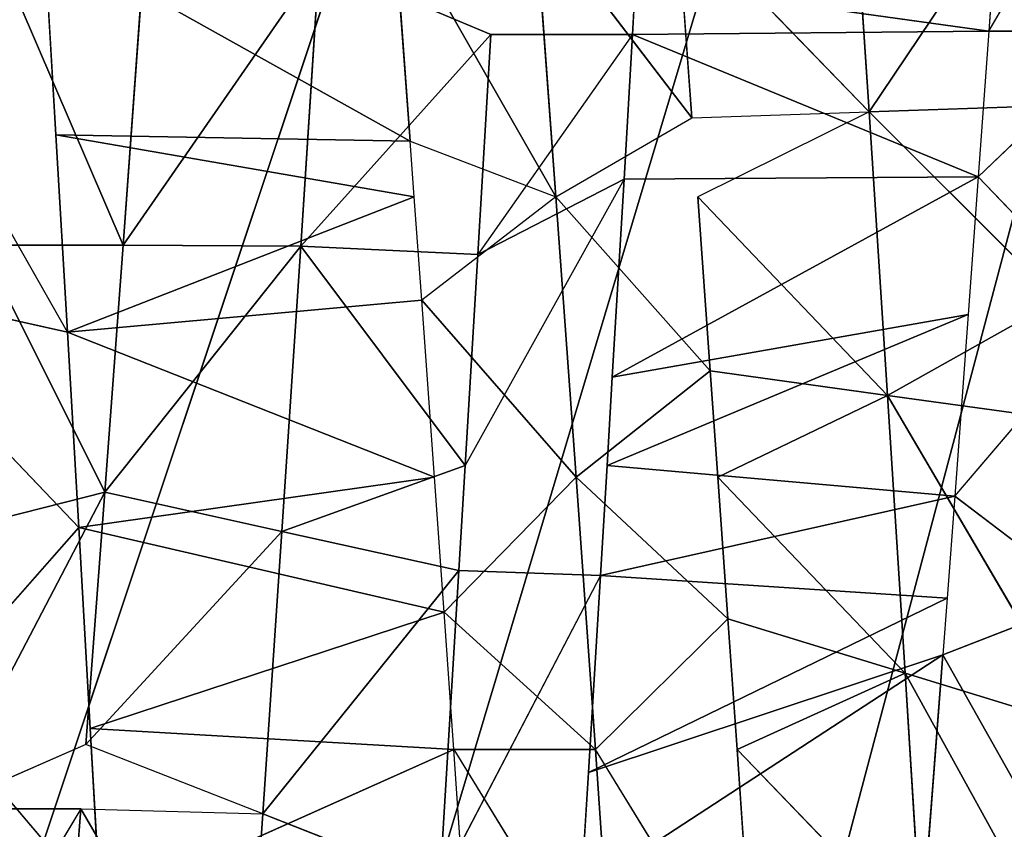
# Model space of a CAD drawing. Extents: x 0 to 40, y 0 to 81.9.
# Tile 536 of 623: x 34.126 to 34.734, y 74.471 to 74.971. Entities that reach past the tile are written whole.
import ezdxf

# ---------------------------------------------------------------- set-up
doc = ezdxf.new("R2010")
doc.units = 0
doc.header["$LTSCALE"] = 25.4
doc.layers.get('0').update_dxf_attribs({"color": 13, "linetype": 'CONTINUOUS'})

# ---------------------------------------------------------------- blocks, each defined once
blk = doc.blocks.new('ICE-TUBE-LED-S-8118_STL')
at = {"color": 0}
for p, q in [((75.09658, -12.04935, 47.94735), (75.26794, -11.95179, 47.94876)), ((74.80224, -12.05755, 44.47963), (74.63499, -11.95711, 44.53335)), ((74.97604, -12.05633, 47.93729), (75.0736, -11.96319, 47.94601)), ((75.09658, -12.04935, 47.94735), (75.11637, -11.9607, 47.94828)), ((74.99775, -12.07234, 44.44174), (74.80224, -11.97005, 44.47963)), ((74.99775, -12.07234, 44.44174), (74.80224, -11.97005, 44.47963)), ((74.84209, -12.06059, 44.4698), (74.80224, -11.97005, 44.47963)), ((74.80224, -12.05755, 44.47963), (74.80224, -11.97005, 44.47963)), ((74.74148, -12.06967, 47.89573), (74.85184, -11.97593, 47.91897)), ((74.97604, -12.05633, 47.93729), (74.88287, -11.97417, 47.92432)), ((74.99775, -12.07234, 44.44174), (74.97512, -11.98314, 44.44482)), ((74.99775, -12.07234, 44.44174), (74.97512, -11.98314, 44.44482)), ((74.99775, -12.07234, 44.44174), (75.15039, -11.99614, 44.42962)), ((74.99775, -12.07234, 44.44174), (75.15039, -11.99614, 44.42962)), ((75.15039, -12.08364, 44.42962), (75.15039, -11.99614, 44.42962)), ((75.15039, -12.08364, 44.42962), (75.15039, -11.99614, 44.42962)), ((75.34084, -12.03496, 47.94479), (75.21451, -12.26097, 47.57103)), ((75.34084, -12.03496, 47.94479), (75.21451, -12.26097, 47.57103)), ((75.21841, -12.04222, 47.9499), (75.34084, -12.03496, 47.94479)), ((75.09658, -12.04935, 47.94735), (75.21841, -12.04222, 47.9499)), ((75.21841, -12.04222, 47.9499), (75.18014, -12.26348, 47.57101)), ((75.21841, -12.04222, 47.9499), (75.18014, -12.26348, 47.57101)), ((75.21841, -12.04222, 47.9499), (75.21451, -12.26097, 47.57103)), ((75.21841, -12.04222, 47.9499), (75.21451, -12.26097, 47.57103)), ((74.80224, -12.05755, 44.47963), (74.69037, -12.04892, 44.51326)), ((74.97604, -12.05633, 47.93729), (75.09658, -12.04935, 47.94735)), ((75.09658, -12.04935, 47.94735), (75.00697, -12.27596, 47.55942)), ((75.09658, -12.04935, 47.94735), (75.00697, -12.27596, 47.55942)), ((75.09658, -12.04935, 47.94735), (75.18014, -12.26348, 47.57101)), ((75.09658, -12.04935, 47.94735), (75.18014, -12.26348, 47.57101)), ((75.09658, -12.04935, 47.94735), (75.11635, -12.2681, 47.56897)), ((75.09658, -12.04935, 47.94735), (75.11635, -12.2681, 47.56897)), ((74.80224, -12.05755, 44.47963), (74.79914, -12.16997, 44.2853)), ((74.79914, -12.16997, 44.2853), (74.84209, -12.06059, 44.4698)), ((74.99775, -12.07234, 44.44174), (74.84209, -12.06059, 44.4698)), ((74.84209, -12.06059, 44.4698), (74.97356, -12.18171, 44.25385)), ((74.84209, -12.06059, 44.4698), (74.97356, -12.18171, 44.25385)), ((74.99775, -12.07234, 44.44174), (74.84209, -12.06059, 44.4698)), ((74.85184, -12.06343, 47.91897), (74.97604, -12.05633, 47.93729)), ((74.97604, -12.05633, 47.93729), (74.9237, -12.28186, 47.54692)), ((74.97604, -12.05633, 47.93729), (74.9237, -12.28186, 47.54692)), ((74.97604, -12.05633, 47.93729), (75.00697, -12.27596, 47.55942)), ((74.97604, -12.05633, 47.93729), (75.00697, -12.27596, 47.55942)), ((74.74148, -12.06967, 47.89573), (74.85184, -12.06343, 47.91897)), ((74.85184, -12.06343, 47.91897), (74.83897, -12.28781, 47.52946)), ((74.85184, -12.06343, 47.91897), (74.83897, -12.28781, 47.52946)), ((74.9237, -12.28186, 47.54692), (74.85184, -12.06343, 47.91897)), ((74.9237, -12.28186, 47.54692), (74.85184, -12.06343, 47.91897)), ((74.74148, -12.06967, 47.89573), (74.83897, -12.28781, 47.52946)), ((74.74148, -12.06967, 47.89573), (74.83897, -12.28781, 47.52946)), ((74.97356, -12.18171, 44.25385), (74.99775, -12.07234, 44.44174)), ((74.97356, -12.18171, 44.25385), (74.99775, -12.07234, 44.44174)), ((75.15039, -12.08364, 44.42962), (74.99775, -12.07234, 44.44174)), ((74.99775, -12.07234, 44.44174), (75.14976, -12.19335, 44.24011)), ((74.99775, -12.07234, 44.44174), (75.14976, -12.19335, 44.24011)), ((75.15039, -12.08364, 44.42962), (74.99775, -12.07234, 44.44174)), ((75.14976, -12.19335, 44.24011), (75.15039, -12.08364, 44.42962)), ((75.14976, -12.19335, 44.24011), (75.15039, -12.08364, 44.42962)), ((75.32475, -12.09631, 44.43398), (75.15039, -12.08364, 44.42962)), ((75.32475, -12.09631, 44.43398), (75.15039, -12.08364, 44.42962)), ((75.32504, -12.20472, 44.24401), (75.15039, -12.08364, 44.42962)), ((75.32504, -12.20472, 44.24401), (75.15039, -12.08364, 44.42962)), ((74.79914, -12.16997, 44.2853), (74.62912, -12.1583, 44.334)), ((74.79914, -12.16997, 44.2853), (74.62912, -12.1583, 44.334)), ((74.79914, -12.16997, 44.2853), (74.75619, -12.27934, 44.10079)), ((74.79914, -12.16997, 44.2853), (74.75619, -12.27934, 44.10079)), ((74.97356, -12.18171, 44.25385), (74.79914, -12.16997, 44.2853)), ((74.79914, -12.16997, 44.2853), (74.94938, -12.29109, 44.06596)), ((74.79914, -12.16997, 44.2853), (74.94938, -12.29109, 44.06596)), ((74.97356, -12.18171, 44.25385), (74.79914, -12.16997, 44.2853)), ((74.97356, -12.18171, 44.25385), (74.94938, -12.29109, 44.06596)), ((74.97356, -12.18171, 44.25385), (74.94938, -12.29109, 44.06596)), ((75.14976, -12.19335, 44.24011), (74.97356, -12.18171, 44.25385)), ((74.97356, -12.18171, 44.25385), (75.01422, -12.29498, 44.05871)), ((74.97356, -12.18171, 44.25385), (75.01422, -12.29498, 44.05871)), ((75.14976, -12.19335, 44.24011), (74.97356, -12.18171, 44.25385)), ((75.14976, -12.19335, 44.24011), (75.01422, -12.29498, 44.05871)), ((75.14976, -12.19335, 44.24011), (75.01422, -12.29498, 44.05871)), ((75.14976, -12.19335, 44.24011), (75.14453, -12.30273, 44.05074)), ((75.14976, -12.19335, 44.24011), (75.14453, -12.30273, 44.05074)), ((75.28028, -12.3107, 44.05172), (75.14976, -12.19335, 44.24011)), ((75.14976, -12.19335, 44.24011), (75.32504, -12.20472, 44.24401)), ((75.14976, -12.19335, 44.24011), (75.32504, -12.20472, 44.24401)), ((75.28028, -12.3107, 44.05172), (75.14976, -12.19335, 44.24011)), ((75.28028, -12.3107, 44.05172), (75.32504, -12.20472, 44.24401)), ((75.35545, -12.25058, 47.56324), (75.18014, -12.35098, 47.57101)), ((75.35545, -12.25058, 47.56324), (75.18014, -12.35098, 47.57101)), ((75.21451, -12.26097, 47.57103), (75.35545, -12.25058, 47.56324)), ((75.21451, -12.26097, 47.57103), (75.35545, -12.25058, 47.56324)), ((75.18014, -12.26348, 47.57101), (75.21451, -12.26097, 47.57103)), ((75.21451, -12.26097, 47.57103), (75.18014, -12.35098, 47.57101)), ((75.00697, -12.27596, 47.55942), (75.11635, -12.2681, 47.56897)), ((75.00697, -12.36346, 47.55942), (75.11635, -12.2681, 47.56897)), ((75.11635, -12.2681, 47.56897), (75.18014, -12.26348, 47.57101)), ((75.18014, -12.35098, 47.57101), (75.11635, -12.2681, 47.56897)), ((74.94638, -12.37841, 44.06635), (74.75619, -12.27934, 44.10079)), ((74.75619, -12.27934, 44.10079), (74.94938, -12.29109, 44.06596)), ((74.75619, -12.27934, 44.10079), (74.94938, -12.29109, 44.06596)), ((74.9237, -12.28186, 47.54692), (75.00697, -12.27596, 47.55942)), ((74.83897, -12.28781, 47.52946), (74.9237, -12.28186, 47.54692)), ((74.9237, -12.28186, 47.54692), (74.83897, -12.37531, 47.52946)), ((74.9237, -12.28186, 47.54692), (75.00697, -12.36346, 47.55942)), ((74.83897, -12.28781, 47.52946), (74.67882, -12.38635, 47.48274)), ((74.73932, -12.29471, 47.50257), (74.83897, -12.28781, 47.52946)), ((74.83897, -12.28781, 47.52946), (74.83897, -12.37531, 47.52946)), ((74.94638, -12.37841, 44.06635), (74.94938, -12.29109, 44.06596)), ((74.94938, -12.29109, 44.06596), (75.01422, -12.29498, 44.05871)), ((75.19112, -12.39298, 44.05001), (75.01422, -12.29498, 44.05871)), ((75.01422, -12.29498, 44.05871), (75.14453, -12.30273, 44.05074)), ((75.01422, -12.29498, 44.05871), (75.14453, -12.30273, 44.05074)), ((75.28028, -12.3982, 44.05172), (75.14453, -12.30273, 44.05074)), ((75.14453, -12.30273, 44.05074), (75.28028, -12.3107, 44.05172)), ((75.19112, -12.39298, 44.05001), (75.14453, -12.30273, 44.05074)), ((75.14453, -12.30273, 44.05074), (75.28028, -12.3107, 44.05172)), ((75.28028, -12.3982, 44.05172), (75.28028, -12.3107, 44.05172)), ((75.18014, -12.35098, 47.57101), (75.35545, -12.33808, 47.56324)), ((75.18014, -12.35098, 47.57101), (75.35545, -12.33808, 47.56324)), ((75.35545, -12.33808, 47.56324), (75.22893, -12.43491, 47.57082)), ((75.18014, -12.35098, 47.57101), (75.00697, -12.36346, 47.55942)), ((75.18014, -12.35098, 47.57101), (75.00697, -12.36346, 47.55942)), ((75.07266, -12.44625, 47.56608), (75.18014, -12.35098, 47.57101)), ((75.18014, -12.35098, 47.57101), (75.22893, -12.43491, 47.57082)), ((74.83897, -12.37531, 47.52946), (75.00697, -12.36346, 47.55942)), ((74.83897, -12.37531, 47.52946), (75.00697, -12.36346, 47.55942)), ((75.00697, -12.36346, 47.55942), (74.91967, -12.45715, 47.5462)), ((75.07266, -12.44625, 47.56608), (75.00697, -12.36346, 47.55942)), ((74.8974, -12.58979, 44.45797), (74.75162, -12.36656, 44.10186)), ((74.82483, -12.37104, 44.0861), (74.75162, -12.36656, 44.10186)), ((74.8974, -12.58979, 44.45797), (74.75162, -12.36656, 44.10186)), ((74.93246, -12.59244, 44.45155), (74.82483, -12.37104, 44.0861)), ((74.94638, -12.37841, 44.06635), (74.82483, -12.37104, 44.0861)), ((74.93246, -12.59244, 44.45155), (74.82483, -12.37104, 44.0861)), ((74.8974, -12.58979, 44.45797), (74.82483, -12.37104, 44.0861)), ((74.8974, -12.58979, 44.45797), (74.82483, -12.37104, 44.0861)), ((74.67882, -12.47386, 47.48274), (74.83897, -12.37531, 47.52946)), ((74.83897, -12.37531, 47.52946), (74.91967, -12.45715, 47.5462)), ((74.93246, -12.59244, 44.45155), (74.94638, -12.37841, 44.06635)), ((74.93246, -12.59244, 44.45155), (74.94638, -12.37841, 44.06635)), ((74.99533, -12.59716, 44.44205), (74.94638, -12.37841, 44.06635)), ((75.01424, -12.38248, 44.05871), (74.94638, -12.37841, 44.06635)), ((74.99533, -12.59716, 44.44205), (74.94638, -12.37841, 44.06635)), ((74.99533, -12.59716, 44.44205), (75.01424, -12.38248, 44.05871)), ((74.99533, -12.59716, 44.44205), (75.01424, -12.38248, 44.05871)), ((75.10744, -12.60548, 44.43151), (75.01424, -12.38248, 44.05871)), ((75.06872, -12.38573, 44.05431), (75.01424, -12.38248, 44.05871)), ((75.10744, -12.60548, 44.43151), (75.01424, -12.38248, 44.05871)), ((75.19251, -12.61173, 44.4289), (75.06872, -12.38573, 44.05431)), ((75.19112, -12.39298, 44.05001), (75.06872, -12.38573, 44.05431)), ((75.19251, -12.61173, 44.4289), (75.06872, -12.38573, 44.05431)), ((75.10744, -12.60548, 44.43151), (75.06872, -12.38573, 44.05431)), ((75.10744, -12.60548, 44.43151), (75.06872, -12.38573, 44.05431)), ((75.19251, -12.61173, 44.4289), (75.19112, -12.39298, 44.05001)), ((75.28028, -12.3982, 44.05172), (75.19112, -12.39298, 44.05001)), ((75.19251, -12.61173, 44.4289), (75.19112, -12.39298, 44.05001)), ((75.19251, -12.61173, 44.4289), (75.28028, -12.3982, 44.05172)), ((75.19251, -12.61173, 44.4289), (75.28028, -12.3982, 44.05172)), ((75.28233, -12.61825, 44.43113), (75.28028, -12.3982, 44.05172)), ((75.31284, -12.4001, 44.05336), (75.28028, -12.3982, 44.05172)), ((75.28233, -12.61825, 44.43113), (75.28028, -12.3982, 44.05172)), ((75.28233, -12.61825, 44.43113), (75.31284, -12.4001, 44.05336)), ((75.28233, -12.61825, 44.43113), (75.31284, -12.4001, 44.05336)), ((75.22893, -12.43491, 47.57082), (75.35545, -12.42558, 47.56324)), ((75.23262, -12.54429, 47.76022), (75.35545, -12.42558, 47.56324)), ((75.23262, -12.54429, 47.76022), (75.35545, -12.42558, 47.56324)), ((75.05751, -12.55563, 47.75492), (75.18014, -12.43848, 47.57101)), ((75.05751, -12.55563, 47.75492), (75.18014, -12.43848, 47.57101)), ((75.07266, -12.44625, 47.56608), (75.18014, -12.43848, 47.57101)), ((75.23262, -12.54429, 47.76022), (75.18014, -12.43848, 47.57101)), ((75.22893, -12.43491, 47.57082), (75.23262, -12.54429, 47.76022)), ((75.00697, -12.45096, 47.55942), (74.88607, -12.56652, 47.73264)), ((75.00697, -12.45096, 47.55942), (74.88607, -12.56652, 47.73264)), ((74.91967, -12.45715, 47.5462), (75.00697, -12.45096, 47.55942)), ((75.00697, -12.45096, 47.55942), (75.07266, -12.44625, 47.56608)), ((75.00697, -12.45096, 47.55942), (75.05751, -12.55563, 47.75492)), ((75.00697, -12.45096, 47.55942), (75.05751, -12.55563, 47.75492)), ((75.07266, -12.44625, 47.56608), (75.05751, -12.55563, 47.75492)), ((75.07266, -12.44625, 47.56608), (75.05751, -12.55563, 47.75492)), ((74.83897, -12.46281, 47.52946), (74.91967, -12.45715, 47.5462)), ((74.91967, -12.45715, 47.5462), (74.88607, -12.56652, 47.73264)), ((74.91967, -12.45715, 47.5462), (74.88607, -12.56652, 47.73264)), ((74.72058, -12.57683, 47.6945), (74.83897, -12.46281, 47.52946)), ((74.72058, -12.57683, 47.6945), (74.83897, -12.46281, 47.52946)), ((74.77199, -12.46746, 47.51217), (74.83897, -12.46281, 47.52946)), ((74.88607, -12.56652, 47.73264), (74.83897, -12.46281, 47.52946)), ((74.88607, -12.56652, 47.73264), (74.83897, -12.46281, 47.52946)), ((75.23262, -12.54429, 47.76022), (75.40884, -12.53266, 47.74792)), ((75.23262, -12.54429, 47.76022), (75.40884, -12.53266, 47.74792)), ((75.23262, -12.54429, 47.76022), (75.05751, -12.55563, 47.75492)), ((75.23262, -12.54429, 47.76022), (75.05751, -12.55563, 47.75492)), ((75.11637, -12.6607, 47.94828), (75.23262, -12.54429, 47.76022)), ((75.11637, -12.6607, 47.94828), (75.23262, -12.54429, 47.76022)), ((75.23631, -12.65366, 47.94963), (75.23262, -12.54429, 47.76022)), ((75.23631, -12.65366, 47.94963), (75.23262, -12.54429, 47.76022)), ((75.05751, -12.55563, 47.75492), (74.85247, -12.6759, 47.91908)), ((75.05751, -12.55563, 47.75492), (74.85247, -12.6759, 47.91908)), ((74.88607, -12.56652, 47.73264), (75.05751, -12.55563, 47.75492)), ((74.88607, -12.56652, 47.73264), (75.05751, -12.55563, 47.75492)), ((75.04236, -12.665, 47.94375), (75.05751, -12.55563, 47.75492)), ((75.04236, -12.665, 47.94375), (75.05751, -12.55563, 47.75492)), ((75.11637, -12.6607, 47.94828), (75.05751, -12.55563, 47.75492)), ((75.11637, -12.6607, 47.94828), (75.05751, -12.55563, 47.75492)), ((74.88607, -12.56652, 47.73264), (74.66917, -12.68621, 47.87683)), ((74.88607, -12.56652, 47.73264), (74.66917, -12.68621, 47.87683)), ((74.72058, -12.57683, 47.6945), (74.88607, -12.56652, 47.73264)), ((74.72058, -12.57683, 47.6945), (74.88607, -12.56652, 47.73264)), ((74.88607, -12.56652, 47.73264), (74.85247, -12.6759, 47.91908)), ((74.88607, -12.56652, 47.73264), (74.85247, -12.6759, 47.91908)), ((74.8974, -12.58979, 44.45797), (74.76067, -12.57936, 44.49108)), ((74.8974, -12.58979, 44.45797), (74.76067, -12.57936, 44.49108)), ((74.76067, -12.66686, 44.49108), (74.8974, -12.58979, 44.45797)), ((74.76067, -12.66686, 44.49108), (74.8974, -12.58979, 44.45797)), ((74.93246, -12.59244, 44.45155), (74.8974, -12.58979, 44.45797)), ((74.93246, -12.67994, 44.45155), (74.8974, -12.58979, 44.45797)), ((74.99533, -12.59716, 44.44205), (74.93246, -12.59244, 44.45155)), ((74.99533, -12.59716, 44.44205), (74.93246, -12.67994, 44.45155)), ((75.10744, -12.60548, 44.43151), (74.99533, -12.59716, 44.44205)), ((74.99533, -12.59716, 44.44205), (75.10744, -12.69298, 44.43151)), ((75.19251, -12.61173, 44.4289), (75.10744, -12.60548, 44.43151)), ((75.10744, -12.69298, 44.43151), (75.19251, -12.61173, 44.4289)), ((75.28233, -12.61825, 44.43113), (75.19251, -12.61173, 44.4289)), ((75.19251, -12.61173, 44.4289), (75.28233, -12.70575, 44.43113)), ((75.38757, -12.62581, 44.44032), (75.28233, -12.61825, 44.43113)), ((75.28233, -12.61825, 44.43113), (75.45389, -12.71802, 44.44981)), ((75.28233, -12.61825, 44.43113), (75.28233, -12.70575, 44.43113))]:
    blk.add_line(p, q, dxfattribs=at)
mesh = blk.add_polyface(dxfattribs=at)
corners = [(81.99833, 18.65613, 0), (32.39832, 18.53461, 0), (32.39832, 18.65613, 0), (33.41051, 17.76106, 0), (34.4478, 16.85461, 0), (35.42089, 15.87956, 0), (36.32527, 14.84046, 0), (37.15673, 13.74214, 0), (37.91139, 12.58971, 0), (38.58575, 11.38851, 0), (39.17668, 10.14416, 0), (39.68142, 8.86242, 0), (40.09764, 7.54925, 0), (40.42338, 6.21078, 0), (40.65715, 4.85321, 0), (40.79784, 3.48288, 0), (40.84481, 2.10613, 0), (81.99833, -14.44387, 0), (33.41051, -13.5488, 0), (32.39832, -14.44387, 0), (32.39832, -14.32234, 0), (34.4478, -12.64234, 0), (35.42089, -11.6673, 0), (36.32527, -10.6282, 0), (37.15673, -9.52987, 0), (37.91139, -8.37744, 0), (38.58575, -7.17625, 0), (39.17668, -5.93189, 0), (39.68142, -4.65015, 0), (40.09764, -3.33699, 0), (40.42338, -1.99851, 0), (40.65715, -0.64095, 0), (40.79784, 0.72939, 0)]
mesh.append_faces([[corners[k] for k in face] for face in [(0, 1, 2), (18, 19, 20)]], dxfattribs={"vtx0": -1, "color": 0})
mesh.append_faces([[corners[k] for k in face] for face in [(1, 0, 3), (3, 0, 4), (4, 0, 5), (5, 0, 6), (6, 0, 7), (7, 0, 8), (8, 0, 9), (9, 0, 10), (10, 0, 11), (11, 0, 12), (12, 0, 13), (13, 0, 14), (14, 0, 15), (15, 0, 16), (19, 18, 17)]], dxfattribs={"vtx0": -1, "vtx1": -1, "color": 0})
mesh.append_faces([[corners[k] for k in face] for face in [(16, 0, 17), (17, 18, 21), (17, 21, 22), (17, 22, 23), (17, 23, 24), (17, 24, 25), (17, 25, 26), (17, 26, 27), (17, 27, 28), (17, 28, 29), (17, 29, 30), (17, 30, 31), (17, 31, 32), (17, 32, 16)]], dxfattribs={"vtx0": -1, "vtx2": -1, "color": 0})
mesh = blk.add_polyface(dxfattribs=at)
corners = [(81.99833, -14.44387, 92), (32.39832, -14.32234, 92), (32.39832, -14.44387, 92), (33.41051, -13.5488, 92), (34.4478, -12.64234, 92), (35.42089, -11.6673, 92), (36.32527, -10.6282, 92), (37.15673, -9.52987, 92), (37.91139, -8.37744, 92), (38.58575, -7.17625, 92), (39.17668, -5.93189, 92), (39.68142, -4.65015, 92), (40.09764, -3.33699, 92), (40.42338, -1.99851, 92), (40.65715, -0.64095, 92), (40.79784, 0.72939, 92), (40.84481, 2.10613, 92), (33.41051, 17.76106, 92), (32.39832, 18.65613, 92), (32.39832, 18.53461, 92), (81.99833, 18.65613, 92), (34.4478, 16.85461, 92), (35.42089, 15.87956, 92), (36.32527, 14.84046, 92), (37.15673, 13.74214, 92), (37.91139, 12.58971, 92), (38.58575, 11.38851, 92), (39.17668, 10.14416, 92), (39.68142, 8.86242, 92), (40.09764, 7.54925, 92), (40.42338, 6.21078, 92), (40.65715, 4.85321, 92), (40.79784, 3.48288, 92)]
mesh.append_faces([[corners[k] for k in face] for face in [(0, 1, 2), (17, 18, 19)]], dxfattribs={"vtx0": -1, "color": 0})
mesh.append_faces([[corners[k] for k in face] for face in [(1, 0, 3), (3, 0, 4), (4, 0, 5), (5, 0, 6), (6, 0, 7), (7, 0, 8), (8, 0, 9), (9, 0, 10), (10, 0, 11), (11, 0, 12), (12, 0, 13), (13, 0, 14), (14, 0, 15), (15, 0, 16), (18, 17, 20), (20, 16, 0)]], dxfattribs={"vtx0": -1, "vtx1": -1, "color": 0})
mesh.append_faces([[corners[k] for k in face] for face in [(20, 17, 21), (20, 21, 22), (20, 22, 23), (20, 23, 24), (20, 24, 25), (20, 25, 26), (20, 26, 27), (20, 27, 28), (20, 28, 29), (20, 29, 30), (20, 30, 31), (20, 31, 32), (20, 32, 16)]], dxfattribs={"vtx0": -1, "vtx2": -1, "color": 0})
mesh = blk.add_polyface(dxfattribs=at)
corners = [(82.19833, -12.64387, 2), (64.19833, 16.85613, 2), (64.19833, -12.64387, 2), (82.19833, 16.85613, 2)]
mesh.append_faces([[corners[k] for k in face] for face in [(0, 1, 2), (1, 0, 3)]], dxfattribs={"vtx0": -1, "color": 0})
mesh = blk.add_polyface(dxfattribs=at)
corners = [(64.19833, 16.85613, 90), (82.19833, -12.64387, 90), (64.19833, -12.64387, 90), (82.19833, 16.85613, 90)]
mesh.append_faces([[corners[k] for k in face] for face in [(0, 1, 2), (1, 0, 3)]], dxfattribs={"vtx0": -1, "color": 0})
mesh = blk.add_polyface(dxfattribs=at)
corners = [(75.32475, -12.00881, 44.43398), (75.15039, -11.99614, 44.42962), (75.15039, -11.90864, 44.42962), (75.15039, -12.08364, 44.42962), (75.32475, -12.09631, 44.43398)]
mesh.append_faces([[corners[k] for k in face] for face in [(0, 1, 2), (3, 0, 4)]], dxfattribs={"vtx0": -1, "color": 0})
mesh.append_faces([[corners[k] for k in face] for face in [(1, 0, 3)]], dxfattribs={"vtx0": -1, "vtx1": -1, "color": 0})
mesh = blk.add_polyface(dxfattribs=at)
corners = [(75.26794, -11.95179, 47.94876), (75.11637, -11.9607, 47.94828), (75.09658, -12.04935, 47.94735)]
mesh.append_faces([[corners[k] for k in face] for face in [(0, 1, 2)]], dxfattribs={"color": 0})
mesh = blk.add_polyface(dxfattribs=at)
corners = [(74.80224, -12.05755, 44.47963), (74.63499, -11.95711, 44.53335), (74.80224, -11.97005, 44.47963)]
mesh.append_faces([[corners[k] for k in face] for face in [(0, 1, 2)]], dxfattribs={"color": 0})
mesh = blk.add_polyface(dxfattribs=at)
corners = [(75.0736, -11.96319, 47.94601), (74.88287, -11.97417, 47.92432), (74.97604, -12.05633, 47.93729)]
mesh.append_faces([[corners[k] for k in face] for face in [(0, 1, 2)]], dxfattribs={"color": 0})
mesh = blk.add_polyface(dxfattribs=at)
corners = [(74.99775, -12.07234, 44.44174), (74.80224, -11.97005, 44.47963), (74.97512, -11.98314, 44.44482)]
mesh.append_faces([[corners[k] for k in face] for face in [(0, 1, 2)]], dxfattribs={"color": 0})
mesh = blk.add_polyface(dxfattribs=at)
corners = [(74.99775, -12.07234, 44.44174), (74.84209, -12.06059, 44.4698), (74.80224, -11.97005, 44.47963)]
mesh.append_faces([[corners[k] for k in face] for face in [(0, 1, 2)]], dxfattribs={"color": 0})
mesh = blk.add_polyface(dxfattribs=at)
corners = [(74.85184, -11.97593, 47.91897), (74.69835, -11.98458, 47.88482), (74.74148, -12.06967, 47.89573)]
mesh.append_faces([[corners[k] for k in face] for face in [(0, 1, 2)]], dxfattribs={"color": 0})
mesh = blk.add_polyface(dxfattribs=at)
corners = [(75.15039, -11.99614, 44.42962), (74.99775, -12.07234, 44.44174), (74.97512, -11.98314, 44.44482)]
mesh.append_faces([[corners[k] for k in face] for face in [(0, 1, 2)]], dxfattribs={"color": 0})
mesh = blk.add_polyface(dxfattribs=at)
corners = [(75.15039, -12.08364, 44.42962), (74.99775, -12.07234, 44.44174), (75.15039, -11.99614, 44.42962)]
mesh.append_faces([[corners[k] for k in face] for face in [(0, 1, 2)]], dxfattribs={"color": 0})
mesh = blk.add_polyface(dxfattribs=at)
corners = [(75.34084, -12.03496, 47.94479), (75.21451, -12.26097, 47.57103), (75.35545, -12.25058, 47.56324)]
mesh.append_faces([[corners[k] for k in face] for face in [(0, 1, 2)]], dxfattribs={"color": 0})
mesh = blk.add_polyface(dxfattribs=at)
corners = [(75.21841, -12.04222, 47.9499), (75.21451, -12.26097, 47.57103), (75.34084, -12.03496, 47.94479)]
mesh.append_faces([[corners[k] for k in face] for face in [(0, 1, 2)]], dxfattribs={"color": 0})
mesh = blk.add_polyface(dxfattribs=at)
corners = [(75.21841, -12.04222, 47.9499), (75.09658, -12.04935, 47.94735), (75.18014, -12.26348, 47.57101)]
mesh.append_faces([[corners[k] for k in face] for face in [(0, 1, 2)]], dxfattribs={"color": 0})
mesh = blk.add_polyface(dxfattribs=at)
corners = [(75.21841, -12.04222, 47.9499), (75.18014, -12.26348, 47.57101), (75.21451, -12.26097, 47.57103)]
mesh.append_faces([[corners[k] for k in face] for face in [(0, 1, 2)]], dxfattribs={"color": 0})
mesh = blk.add_polyface(dxfattribs=at)
corners = [(74.62912, -12.1583, 44.334), (74.80224, -12.05755, 44.47963), (74.79914, -12.16997, 44.2853), (74.69037, -12.04892, 44.51326)]
mesh.append_faces([[corners[k] for k in face] for face in [(0, 1, 2), (1, 0, 3)]], dxfattribs={"vtx0": -1, "color": 0})
mesh = blk.add_polyface(dxfattribs=at)
corners = [(75.09658, -12.04935, 47.94735), (74.97604, -12.05633, 47.93729), (75.00697, -12.27596, 47.55942)]
mesh.append_faces([[corners[k] for k in face] for face in [(0, 1, 2)]], dxfattribs={"color": 0})
mesh = blk.add_polyface(dxfattribs=at)
corners = [(75.09658, -12.04935, 47.94735), (75.00697, -12.27596, 47.55942), (75.11635, -12.2681, 47.56897)]
mesh.append_faces([[corners[k] for k in face] for face in [(0, 1, 2)]], dxfattribs={"color": 0})
mesh = blk.add_polyface(dxfattribs=at)
corners = [(75.09658, -12.04935, 47.94735), (75.11635, -12.2681, 47.56897), (75.18014, -12.26348, 47.57101)]
mesh.append_faces([[corners[k] for k in face] for face in [(0, 1, 2)]], dxfattribs={"color": 0})
mesh = blk.add_polyface(dxfattribs=at)
corners = [(74.84209, -12.06059, 44.4698), (74.97356, -12.18171, 44.25385), (74.79914, -12.16997, 44.2853)]
mesh.append_faces([[corners[k] for k in face] for face in [(0, 1, 2)]], dxfattribs={"color": 0})
mesh = blk.add_polyface(dxfattribs=at)
corners = [(74.84209, -12.06059, 44.4698), (74.99775, -12.07234, 44.44174), (74.97356, -12.18171, 44.25385)]
mesh.append_faces([[corners[k] for k in face] for face in [(0, 1, 2)]], dxfattribs={"color": 0})
mesh = blk.add_polyface(dxfattribs=at)
corners = [(74.97604, -12.05633, 47.93729), (74.85184, -12.06343, 47.91897), (74.9237, -12.28186, 47.54692)]
mesh.append_faces([[corners[k] for k in face] for face in [(0, 1, 2)]], dxfattribs={"color": 0})
mesh = blk.add_polyface(dxfattribs=at)
corners = [(74.97604, -12.05633, 47.93729), (74.9237, -12.28186, 47.54692), (75.00697, -12.27596, 47.55942)]
mesh.append_faces([[corners[k] for k in face] for face in [(0, 1, 2)]], dxfattribs={"color": 0})
mesh = blk.add_polyface(dxfattribs=at)
corners = [(74.85184, -12.06343, 47.91897), (74.74148, -12.06967, 47.89573), (74.83897, -12.28781, 47.52946)]
mesh.append_faces([[corners[k] for k in face] for face in [(0, 1, 2)]], dxfattribs={"color": 0})
mesh = blk.add_polyface(dxfattribs=at)
corners = [(74.85184, -12.06343, 47.91897), (74.83897, -12.28781, 47.52946), (74.9237, -12.28186, 47.54692)]
mesh.append_faces([[corners[k] for k in face] for face in [(0, 1, 2)]], dxfattribs={"color": 0})
mesh = blk.add_polyface(dxfattribs=at)
corners = [(74.74148, -12.06967, 47.89573), (74.73932, -12.29471, 47.50257), (74.83897, -12.28781, 47.52946)]
mesh.append_faces([[corners[k] for k in face] for face in [(0, 1, 2)]], dxfattribs={"color": 0})
mesh = blk.add_polyface(dxfattribs=at)
corners = [(74.99775, -12.07234, 44.44174), (75.14976, -12.19335, 44.24011), (74.97356, -12.18171, 44.25385)]
mesh.append_faces([[corners[k] for k in face] for face in [(0, 1, 2)]], dxfattribs={"color": 0})
mesh = blk.add_polyface(dxfattribs=at)
corners = [(74.99775, -12.07234, 44.44174), (75.15039, -12.08364, 44.42962), (75.14976, -12.19335, 44.24011)]
mesh.append_faces([[corners[k] for k in face] for face in [(0, 1, 2)]], dxfattribs={"color": 0})
mesh = blk.add_polyface(dxfattribs=at)
corners = [(75.15039, -12.08364, 44.42962), (75.32504, -12.20472, 44.24401), (75.14976, -12.19335, 44.24011)]
mesh.append_faces([[corners[k] for k in face] for face in [(0, 1, 2)]], dxfattribs={"color": 0})
mesh = blk.add_polyface(dxfattribs=at)
corners = [(75.32475, -12.09631, 44.43398), (75.32504, -12.20472, 44.24401), (75.15039, -12.08364, 44.42962)]
mesh.append_faces([[corners[k] for k in face] for face in [(0, 1, 2)]], dxfattribs={"color": 0})
mesh = blk.add_polyface(dxfattribs=at)
corners = [(74.62912, -12.1583, 44.334), (74.79914, -12.16997, 44.2853), (74.75619, -12.27934, 44.10079)]
mesh.append_faces([[corners[k] for k in face] for face in [(0, 1, 2)]], dxfattribs={"color": 0})
mesh = blk.add_polyface(dxfattribs=at)
corners = [(74.79914, -12.16997, 44.2853), (74.94938, -12.29109, 44.06596), (74.75619, -12.27934, 44.10079)]
mesh.append_faces([[corners[k] for k in face] for face in [(0, 1, 2)]], dxfattribs={"color": 0})
mesh = blk.add_polyface(dxfattribs=at)
corners = [(74.79914, -12.16997, 44.2853), (74.97356, -12.18171, 44.25385), (74.94938, -12.29109, 44.06596)]
mesh.append_faces([[corners[k] for k in face] for face in [(0, 1, 2)]], dxfattribs={"color": 0})
mesh = blk.add_polyface(dxfattribs=at)
corners = [(74.97356, -12.18171, 44.25385), (75.01422, -12.29498, 44.05871), (74.94938, -12.29109, 44.06596)]
mesh.append_faces([[corners[k] for k in face] for face in [(0, 1, 2)]], dxfattribs={"color": 0})
mesh = blk.add_polyface(dxfattribs=at)
corners = [(74.97356, -12.18171, 44.25385), (75.14976, -12.19335, 44.24011), (75.01422, -12.29498, 44.05871)]
mesh.append_faces([[corners[k] for k in face] for face in [(0, 1, 2)]], dxfattribs={"color": 0})
mesh = blk.add_polyface(dxfattribs=at)
corners = [(75.14976, -12.19335, 44.24011), (75.14453, -12.30273, 44.05074), (75.01422, -12.29498, 44.05871)]
mesh.append_faces([[corners[k] for k in face] for face in [(0, 1, 2)]], dxfattribs={"color": 0})
mesh = blk.add_polyface(dxfattribs=at)
corners = [(75.14976, -12.19335, 44.24011), (75.28028, -12.3107, 44.05172), (75.14453, -12.30273, 44.05074)]
mesh.append_faces([[corners[k] for k in face] for face in [(0, 1, 2)]], dxfattribs={"color": 0})
mesh = blk.add_polyface(dxfattribs=at)
corners = [(75.32504, -12.20472, 44.24401), (75.28028, -12.3107, 44.05172), (75.14976, -12.19335, 44.24011)]
mesh.append_faces([[corners[k] for k in face] for face in [(0, 1, 2)]], dxfattribs={"color": 0})
mesh = blk.add_polyface(dxfattribs=at)
corners = [(75.35545, -12.25058, 47.56324), (75.18014, -12.35098, 47.57101), (75.35545, -12.33808, 47.56324)]
mesh.append_faces([[corners[k] for k in face] for face in [(0, 1, 2)]], dxfattribs={"color": 0})
mesh = blk.add_polyface(dxfattribs=at)
corners = [(75.35545, -12.25058, 47.56324), (75.21451, -12.26097, 47.57103), (75.18014, -12.35098, 47.57101)]
mesh.append_faces([[corners[k] for k in face] for face in [(0, 1, 2)]], dxfattribs={"color": 0})
mesh = blk.add_polyface(dxfattribs=at)
corners = [(75.18014, -12.35098, 47.57101), (75.11635, -12.2681, 47.56897), (75.00697, -12.36346, 47.55942)]
mesh.append_faces([[corners[k] for k in face] for face in [(0, 1, 2)]], dxfattribs={"color": 0})
mesh = blk.add_polyface(dxfattribs=at)
corners = [(74.94938, -12.29109, 44.06596), (74.94638, -12.37841, 44.06635), (74.75619, -12.27934, 44.10079)]
mesh.append_faces([[corners[k] for k in face] for face in [(0, 1, 2)]], dxfattribs={"color": 0})
mesh = blk.add_polyface(dxfattribs=at)
corners = [(75.00697, -12.36346, 47.55942), (74.9237, -12.28186, 47.54692), (74.83897, -12.37531, 47.52946)]
mesh.append_faces([[corners[k] for k in face] for face in [(0, 1, 2)]], dxfattribs={"color": 0})
mesh = blk.add_polyface(dxfattribs=at)
corners = [(74.83897, -12.37531, 47.52946), (74.67882, -12.38635, 47.48274), (74.67882, -12.47386, 47.48274), (74.83897, -12.28781, 47.52946)]
mesh.append_faces([[corners[k] for k in face] for face in [(0, 1, 2), (1, 0, 3)]], dxfattribs={"vtx0": -1, "color": 0})
mesh = blk.add_polyface(dxfattribs=at)
corners = [(75.19112, -12.39298, 44.05001), (75.01422, -12.29498, 44.05871), (75.14453, -12.30273, 44.05074)]
mesh.append_faces([[corners[k] for k in face] for face in [(0, 1, 2)]], dxfattribs={"color": 0})
mesh = blk.add_polyface(dxfattribs=at)
corners = [(75.28028, -12.3982, 44.05172), (75.14453, -12.30273, 44.05074), (75.28028, -12.3107, 44.05172)]
mesh.append_faces([[corners[k] for k in face] for face in [(0, 1, 2)]], dxfattribs={"color": 0})
mesh = blk.add_polyface(dxfattribs=at)
corners = [(75.35545, -12.33808, 47.56324), (75.18014, -12.35098, 47.57101), (75.22893, -12.43491, 47.57082)]
mesh.append_faces([[corners[k] for k in face] for face in [(0, 1, 2)]], dxfattribs={"color": 0})
mesh = blk.add_polyface(dxfattribs=at)
corners = [(75.18014, -12.35098, 47.57101), (75.00697, -12.36346, 47.55942), (75.07266, -12.44625, 47.56608)]
mesh.append_faces([[corners[k] for k in face] for face in [(0, 1, 2)]], dxfattribs={"color": 0})
mesh = blk.add_polyface(dxfattribs=at)
corners = [(75.00697, -12.36346, 47.55942), (74.83897, -12.37531, 47.52946), (74.91967, -12.45715, 47.5462)]
mesh.append_faces([[corners[k] for k in face] for face in [(0, 1, 2)]], dxfattribs={"color": 0})
mesh = blk.add_polyface(dxfattribs=at)
corners = [(74.8974, -12.58979, 44.45797), (74.75162, -12.36656, 44.10186), (74.82483, -12.37104, 44.0861)]
mesh.append_faces([[corners[k] for k in face] for face in [(0, 1, 2)]], dxfattribs={"color": 0})
mesh = blk.add_polyface(dxfattribs=at)
corners = [(74.76067, -12.57936, 44.49108), (74.75162, -12.36656, 44.10186), (74.8974, -12.58979, 44.45797)]
mesh.append_faces([[corners[k] for k in face] for face in [(0, 1, 2)]], dxfattribs={"color": 0})
mesh = blk.add_polyface(dxfattribs=at)
corners = [(74.93246, -12.59244, 44.45155), (74.82483, -12.37104, 44.0861), (74.94638, -12.37841, 44.06635)]
mesh.append_faces([[corners[k] for k in face] for face in [(0, 1, 2)]], dxfattribs={"color": 0})
mesh = blk.add_polyface(dxfattribs=at)
corners = [(74.8974, -12.58979, 44.45797), (74.82483, -12.37104, 44.0861), (74.93246, -12.59244, 44.45155)]
mesh.append_faces([[corners[k] for k in face] for face in [(0, 1, 2)]], dxfattribs={"color": 0})
mesh = blk.add_polyface(dxfattribs=at)
corners = [(74.93246, -12.59244, 44.45155), (74.94638, -12.37841, 44.06635), (74.99533, -12.59716, 44.44205)]
mesh.append_faces([[corners[k] for k in face] for face in [(0, 1, 2)]], dxfattribs={"color": 0})
mesh = blk.add_polyface(dxfattribs=at)
corners = [(74.99533, -12.59716, 44.44205), (74.94638, -12.37841, 44.06635), (75.01424, -12.38248, 44.05871)]
mesh.append_faces([[corners[k] for k in face] for face in [(0, 1, 2)]], dxfattribs={"color": 0})
mesh = blk.add_polyface(dxfattribs=at)
corners = [(74.99533, -12.59716, 44.44205), (75.01424, -12.38248, 44.05871), (75.10744, -12.60548, 44.43151)]
mesh.append_faces([[corners[k] for k in face] for face in [(0, 1, 2)]], dxfattribs={"color": 0})
mesh = blk.add_polyface(dxfattribs=at)
corners = [(75.10744, -12.60548, 44.43151), (75.01424, -12.38248, 44.05871), (75.06872, -12.38573, 44.05431)]
mesh.append_faces([[corners[k] for k in face] for face in [(0, 1, 2)]], dxfattribs={"color": 0})
mesh = blk.add_polyface(dxfattribs=at)
corners = [(75.19251, -12.61173, 44.4289), (75.06872, -12.38573, 44.05431), (75.19112, -12.39298, 44.05001)]
mesh.append_faces([[corners[k] for k in face] for face in [(0, 1, 2)]], dxfattribs={"color": 0})
mesh = blk.add_polyface(dxfattribs=at)
corners = [(75.10744, -12.60548, 44.43151), (75.06872, -12.38573, 44.05431), (75.19251, -12.61173, 44.4289)]
mesh.append_faces([[corners[k] for k in face] for face in [(0, 1, 2)]], dxfattribs={"color": 0})
mesh = blk.add_polyface(dxfattribs=at)
corners = [(75.19251, -12.61173, 44.4289), (75.19112, -12.39298, 44.05001), (75.28028, -12.3982, 44.05172)]
mesh.append_faces([[corners[k] for k in face] for face in [(0, 1, 2)]], dxfattribs={"color": 0})
mesh = blk.add_polyface(dxfattribs=at)
corners = [(75.28233, -12.61825, 44.43113), (75.19251, -12.61173, 44.4289), (75.28028, -12.3982, 44.05172)]
mesh.append_faces([[corners[k] for k in face] for face in [(0, 1, 2)]], dxfattribs={"color": 0})
mesh = blk.add_polyface(dxfattribs=at)
corners = [(75.28233, -12.61825, 44.43113), (75.28028, -12.3982, 44.05172), (75.31284, -12.4001, 44.05336)]
mesh.append_faces([[corners[k] for k in face] for face in [(0, 1, 2)]], dxfattribs={"color": 0})
mesh = blk.add_polyface(dxfattribs=at)
corners = [(75.38757, -12.62581, 44.44032), (75.28233, -12.61825, 44.43113), (75.31284, -12.4001, 44.05336)]
mesh.append_faces([[corners[k] for k in face] for face in [(0, 1, 2)]], dxfattribs={"color": 0})
mesh = blk.add_polyface(dxfattribs=at)
corners = [(75.23262, -12.54429, 47.76022), (75.35545, -12.42558, 47.56324), (75.22893, -12.43491, 47.57082)]
mesh.append_faces([[corners[k] for k in face] for face in [(0, 1, 2)]], dxfattribs={"color": 0})
mesh = blk.add_polyface(dxfattribs=at)
corners = [(75.23262, -12.54429, 47.76022), (75.40884, -12.53266, 47.74792), (75.35545, -12.42558, 47.56324)]
mesh.append_faces([[corners[k] for k in face] for face in [(0, 1, 2)]], dxfattribs={"color": 0})
mesh = blk.add_polyface(dxfattribs=at)
corners = [(75.05751, -12.55563, 47.75492), (75.18014, -12.43848, 47.57101), (75.07266, -12.44625, 47.56608)]
mesh.append_faces([[corners[k] for k in face] for face in [(0, 1, 2)]], dxfattribs={"color": 0})
mesh = blk.add_polyface(dxfattribs=at)
corners = [(75.23262, -12.54429, 47.76022), (75.18014, -12.43848, 47.57101), (75.05751, -12.55563, 47.75492)]
mesh.append_faces([[corners[k] for k in face] for face in [(0, 1, 2)]], dxfattribs={"color": 0})
mesh = blk.add_polyface(dxfattribs=at)
corners = [(75.05751, -12.55563, 47.75492), (75.00697, -12.45096, 47.55942), (74.88607, -12.56652, 47.73264)]
mesh.append_faces([[corners[k] for k in face] for face in [(0, 1, 2)]], dxfattribs={"color": 0})
mesh = blk.add_polyface(dxfattribs=at)
corners = [(74.88607, -12.56652, 47.73264), (75.00697, -12.45096, 47.55942), (74.91967, -12.45715, 47.5462)]
mesh.append_faces([[corners[k] for k in face] for face in [(0, 1, 2)]], dxfattribs={"color": 0})
mesh = blk.add_polyface(dxfattribs=at)
corners = [(75.05751, -12.55563, 47.75492), (75.07266, -12.44625, 47.56608), (75.00697, -12.45096, 47.55942)]
mesh.append_faces([[corners[k] for k in face] for face in [(0, 1, 2)]], dxfattribs={"color": 0})
mesh = blk.add_polyface(dxfattribs=at)
corners = [(74.88607, -12.56652, 47.73264), (74.91967, -12.45715, 47.5462), (74.83897, -12.46281, 47.52946)]
mesh.append_faces([[corners[k] for k in face] for face in [(0, 1, 2)]], dxfattribs={"color": 0})
mesh = blk.add_polyface(dxfattribs=at)
corners = [(74.72058, -12.57683, 47.6945), (74.83897, -12.46281, 47.52946), (74.77199, -12.46746, 47.51217)]
mesh.append_faces([[corners[k] for k in face] for face in [(0, 1, 2)]], dxfattribs={"color": 0})
mesh = blk.add_polyface(dxfattribs=at)
corners = [(74.88607, -12.56652, 47.73264), (74.83897, -12.46281, 47.52946), (74.72058, -12.57683, 47.6945)]
mesh.append_faces([[corners[k] for k in face] for face in [(0, 1, 2)]], dxfattribs={"color": 0})
mesh = blk.add_polyface(dxfattribs=at)
corners = [(75.23262, -12.54429, 47.76022), (75.38243, -12.64498, 47.94129), (75.40884, -12.53266, 47.74792), (75.23631, -12.65366, 47.94963)]
mesh.append_faces([[corners[k] for k in face] for face in [(0, 1, 2), (1, 0, 3)]], dxfattribs={"vtx0": -1, "color": 0})
mesh = blk.add_polyface(dxfattribs=at)
corners = [(75.11637, -12.6607, 47.94828), (75.23262, -12.54429, 47.76022), (75.05751, -12.55563, 47.75492)]
mesh.append_faces([[corners[k] for k in face] for face in [(0, 1, 2)]], dxfattribs={"color": 0})
mesh = blk.add_polyface(dxfattribs=at)
corners = [(75.23631, -12.65366, 47.94963), (75.23262, -12.54429, 47.76022), (75.11637, -12.6607, 47.94828)]
mesh.append_faces([[corners[k] for k in face] for face in [(0, 1, 2)]], dxfattribs={"color": 0})
mesh = blk.add_polyface(dxfattribs=at)
corners = [(75.04236, -12.665, 47.94375), (75.05751, -12.55563, 47.75492), (74.85247, -12.6759, 47.91908)]
mesh.append_faces([[corners[k] for k in face] for face in [(0, 1, 2)]], dxfattribs={"color": 0})
mesh = blk.add_polyface(dxfattribs=at)
corners = [(74.85247, -12.6759, 47.91908), (75.05751, -12.55563, 47.75492), (74.88607, -12.56652, 47.73264)]
mesh.append_faces([[corners[k] for k in face] for face in [(0, 1, 2)]], dxfattribs={"color": 0})
mesh = blk.add_polyface(dxfattribs=at)
corners = [(75.11637, -12.6607, 47.94828), (75.05751, -12.55563, 47.75492), (75.04236, -12.665, 47.94375)]
mesh.append_faces([[corners[k] for k in face] for face in [(0, 1, 2)]], dxfattribs={"color": 0})
mesh = blk.add_polyface(dxfattribs=at)
corners = [(74.85247, -12.6759, 47.91908), (74.88607, -12.56652, 47.73264), (74.66917, -12.68621, 47.87683)]
mesh.append_faces([[corners[k] for k in face] for face in [(0, 1, 2)]], dxfattribs={"color": 0})
mesh = blk.add_polyface(dxfattribs=at)
corners = [(74.66917, -12.68621, 47.87683), (74.88607, -12.56652, 47.73264), (74.72058, -12.57683, 47.6945)]
mesh.append_faces([[corners[k] for k in face] for face in [(0, 1, 2)]], dxfattribs={"color": 0})
mesh = blk.add_polyface(dxfattribs=at)
corners = [(74.8974, -12.58979, 44.45797), (74.76067, -12.66686, 44.49108), (74.76067, -12.57936, 44.49108)]
mesh.append_faces([[corners[k] for k in face] for face in [(0, 1, 2)]], dxfattribs={"color": 0})
mesh = blk.add_polyface(dxfattribs=at)
corners = [(74.93246, -12.67994, 44.45155), (74.76067, -12.66686, 44.49108), (74.8974, -12.58979, 44.45797)]
mesh.append_faces([[corners[k] for k in face] for face in [(0, 1, 2)]], dxfattribs={"color": 0})
mesh = blk.add_polyface(dxfattribs=at)
corners = [(75.10744, -12.69298, 44.43151), (74.93246, -12.67994, 44.45155), (74.99533, -12.59716, 44.44205)]
mesh.append_faces([[corners[k] for k in face] for face in [(0, 1, 2)]], dxfattribs={"color": 0})
mesh = blk.add_polyface(dxfattribs=at)
corners = [(75.28233, -12.70575, 44.43113), (75.10744, -12.69298, 44.43151), (75.19251, -12.61173, 44.4289)]
mesh.append_faces([[corners[k] for k in face] for face in [(0, 1, 2)]], dxfattribs={"color": 0})
mesh = blk.add_polyface(dxfattribs=at)
corners = [(75.45389, -12.71802, 44.44981), (75.28233, -12.70575, 44.43113), (75.28233, -12.61825, 44.43113), (75.45389, -12.80552, 44.44981)]
mesh.append_faces([[corners[k] for k in face] for face in [(0, 1, 2), (1, 0, 3)]], dxfattribs={"vtx0": -1, "color": 0})

msp = doc.modelspace()

# ---------------------------------------------------------------- block references
at = {"color": 8, "rotation": 90.00000000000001}
msp.add_blockref('ICE-TUBE-LED-S-8118_STL', (22.10613, -0.3188, 254.70001), dxfattribs=at)

doc.saveas('drawing.dxf')
